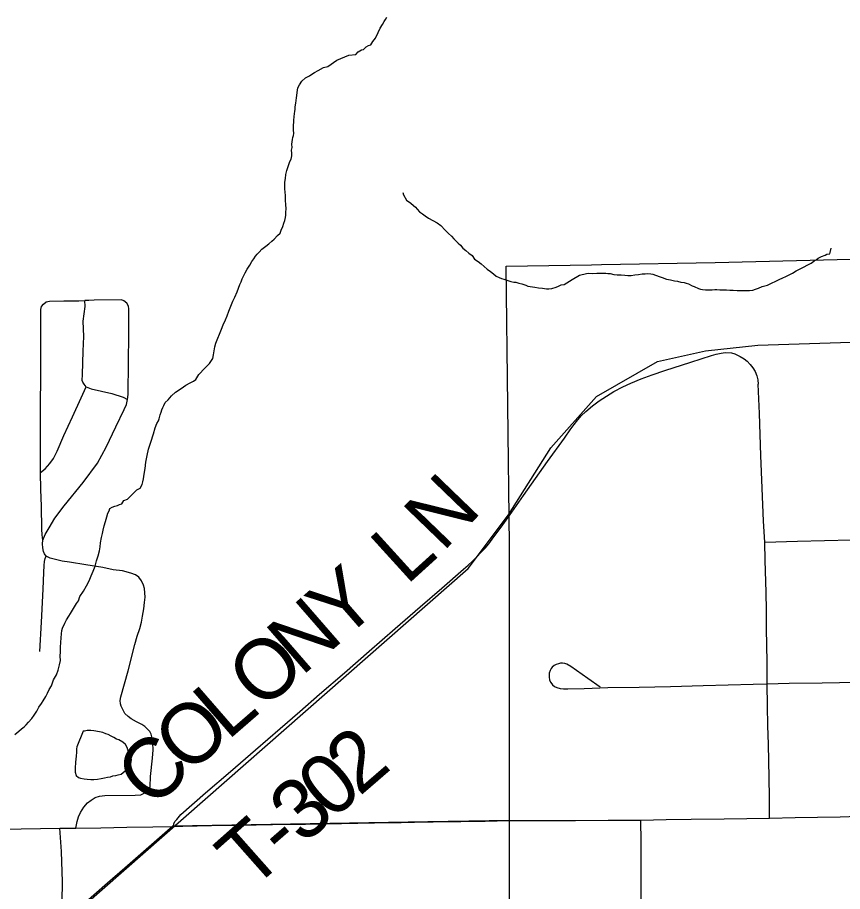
# Model space of a CAD drawing. Extents: x 103424 to 290657, y 38711 to 110967.
# Drawn here: x 156701 to 160839, y 60525 to 64911 of the extents above; entities that cross this region are included whole.
import ezdxf

# ---------------------------------------------------------------- set-up
doc = ezdxf.new("R2010")
doc.units = 0
for name, color, linetype in [('GM_X_City_Street', 7, 'Continuous'), ('GM_X_Corporation', 7, 'Continuous'), ('GM_X_Minor_Lake', 7, 'Continuous'), ('GM_X_Minor_River', 7, 'Continuous'), ('GM_X_Rail_Line', 7, 'Continuous'), ('GM_X_State_Route', 7, 'Continuous'), ('GM_X_Township_Road', 7, 'Continuous'), ('GM_X_Township_Road_Text', 7, 'Continuous')]:
    doc.layers.add(name, color=color, linetype=linetype)

msp = doc.modelspace()

# ---------------------------------------------------------------- linework, layer by layer
at = {"layer": 'GM_X_City_Street'}
for points in [[(160474, 60893.2), (160472.6, 60995.3), (160471.2, 61097.4), (160467.6, 61262.4), (160465.6, 61358.7), (160463.5, 61454.9), (160461.2, 61566.9), (160461.5, 61677.6), (160459, 61842.6), (160457.6, 61934.6), (160456.1, 62026.6), (160452.2, 62186.9), (160449, 62278), (160443, 62383.8), (160436.8, 62548.8), (160430.5, 62713.7), (160426.5, 62819.1), (160422.5, 62924.4), (160416.8, 63070.2)], [(160449, 62278), (160614, 62282.7), (160749.4, 62286.5), (160884.6, 62290.3), (161049.7, 62293.8), (161180.4, 62296.7), (161311.2, 62299.5), (161476.2, 62302.1), (161603.7, 62304.1), (161731.1, 62306.2)], [(159623.4, 61550.2), (159562.1, 61593.4), (159476.7, 61654.8), (159456.4, 61666.7), (159446.8, 61669.9), (159435.7, 61671.7), (159425.4, 61670.7), (159414.4, 61668.5), (159403.3, 61664.3), (159392.7, 61658.5), (159383.1, 61651), (159377.7, 61644.3), (159373.1, 61634.7), (159368.6, 61620), (159367.4, 61602.7), (159370.4, 61585.9), (159375.9, 61573.5), (159384.8, 61561.8), (159394.4, 61554.7), (159406.6, 61548.6), (159423.3, 61544), (159439.3, 61542.9), (159461, 61542.2), (159543.9, 61544.7), (159662.8, 61548.3), (159819.3, 61551.2), (159975.9, 61554.2), (160140.9, 61558.7), (160266.2, 61562.2), (160391.6, 61565.6), (160461.2, 61566.9)], [(160461.2, 61566.9), (160571.8, 61570), (160736.9, 61573), (160824.3, 61574.6), (160911.6, 61576.1), (160999.8, 61577.7), (161087.9, 61579.3), (161228.5, 61583.3), (161325.5, 61586.1), (161422.5, 61588.8), (161535.7, 61589.4)], [(159182.5, 59478.1), (159178.7, 59713.4), (159176, 59881.9), (159173.1, 60063.8), (159173.8, 60160), (159169.7, 60457), (159169.7, 60880.9)], [(159831.2, 60168.2), (159830.6, 60333.3), (159830, 60498.3), (159829.3, 60663.4), (159828.9, 60773.7), (159828.5, 60884)]]:
    msp.add_lwpolyline(points, dxfattribs=at)
at = {"layer": 'GM_X_Corporation'}
msp.add_lwpolyline([(157016.4, 60449), (157152.1, 60568.5), (157239.4, 60644.6), (157481, 60855.1), (158759.3, 60877.1), (159168.6, 60883.4), (159168.3, 60916.7), (159169.5, 61322.1), (159169, 61999.5), (159168.8, 62264.3), (159152.7, 63662.6), (159580.2, 63670.4), (159630.2, 63671.3), (160200.3, 63681.5), (161423.7, 63710.9)], dxfattribs=at)
at = {"layer": 'GM_X_Minor_Lake'}
for points in [[(157031, 61330.2), (156998.3, 61250.8), (156996.5, 61240.6), (156996.9, 61224.5), (156995.3, 61204.3), (156993.6, 61190.1), (156991.9, 61173.9), (156992.1, 61163.8), (156990.3, 61153.7), (156990.6, 61141.6), (156991, 61123.4), (156995.3, 61107.4), (157007.7, 61097.5), (157017.9, 61093.7), (157036.1, 61090.1), (157050.3, 61088.4), (157068.5, 61086.7), (157084.7, 61087.1), (157102.8, 61089.5), (157121, 61091.9), (157137, 61096.3), (157153.2, 61098.7), (157167.3, 61101), (157179.3, 61105.3), (157195.4, 61107.7), (157205.5, 61109.9), (157221.5, 61114.3), (157251.3, 61139.2), (157261.1, 61153.5), (157269, 61165.8), (157270.8, 61175.9), (157272.6, 61186.1), (157270.2, 61202.2), (157265.9, 61212.2), (157261.6, 61226.2), (157255.3, 61236.2), (157251, 61248.2), (157242.7, 61262.1), (157230.3, 61274), (157209.8, 61285.6), (157197.6, 61289.4), (157185.3, 61297.2), (157171, 61305), (157156.7, 61312.8), (157144.5, 61316.5), (157130.2, 61322.3), (157111.9, 61325.9), (157083.5, 61331.4), (157069.3, 61333.1), (157051.2, 61332.7), (157037.1, 61330.4), (157031, 61330.2)], [(157031, 61330.2), (156998.3, 61250.8), (156996.5, 61240.6), (156996.9, 61224.5), (156995.3, 61204.3), (156993.6, 61190.1), (156991.9, 61173.9), (156992.1, 61163.8), (156990.3, 61153.7), (156990.6, 61141.6), (156991, 61123.4), (156995.3, 61107.4), (157007.7, 61097.5), (157017.9, 61093.7), (157036.1, 61090.1), (157050.3, 61088.4), (157068.5, 61086.7), (157084.7, 61087.1), (157102.8, 61089.5), (157121, 61091.9), (157137, 61096.3), (157153.2, 61098.7), (157167.3, 61101), (157179.3, 61105.3), (157195.4, 61107.7), (157205.5, 61109.9)], [(157205.5, 61109.9), (157221.5, 61114.3), (157251.3, 61139.2), (157261.1, 61153.5), (157269, 61165.8), (157270.8, 61175.9), (157272.6, 61186.1), (157270.2, 61202.2), (157265.9, 61212.2), (157261.6, 61226.2), (157255.3, 61236.2), (157251, 61248.2), (157242.7, 61262.1), (157230.3, 61274), (157209.8, 61285.6), (157197.6, 61289.4), (157185.3, 61297.2), (157171, 61305), (157156.7, 61312.8), (157144.5, 61316.5), (157130.2, 61322.3), (157111.9, 61325.9), (157083.5, 61331.4), (157069.3, 61333.1), (157051.2, 61332.7), (157037.1, 61330.4), (157031, 61330.2)]]:
    msp.add_lwpolyline(points, dxfattribs=at)
at = {"layer": 'GM_X_Minor_River'}
for points in [[(158461.5, 64769.5), (158473.5, 64773.8), (158483.3, 64790.2), (158497.1, 64806.6), (158510.6, 64835.2), (158520.3, 64857.6), (158532, 64876), (158539.8, 64890.4), (158547.6, 64900.6), (158553.4, 64912.9)], [(157641, 63150.6), (157664.7, 63175.3), (157674.5, 63189.7), (157680.4, 63199.9), (157684, 63218.1), (157687.7, 63238.4), (157691.3, 63258.7), (157696.9, 63277), (157723.8, 63346.2), (157733.4, 63368.6), (157745, 63393.1), (157752.6, 63413.4), (157762.2, 63437.9), (157771.8, 63462.3), (157781.4, 63486.8), (157791.1, 63507.2), (157802.6, 63533.7), (157810.3, 63552), (157816, 63570.3), (157823.8, 63584.6), (157827.5, 63598.8), (157835.3, 63613.1), (157843, 63629.4), (157852.8, 63647.8), (157866.5, 63668.3), (157876.2, 63686.7), (157886, 63699), (157895.8, 63713.4), (157903.7, 63723.6), (157913.6, 63734), (157927.4, 63748.4), (157947.3, 63762.9), (157961.2, 63775.4), (157977.1, 63787.8), (157989, 63798.2), (158004.8, 63816.7), (158018.7, 63829.1), (158024.4, 63843.4), (158032.1, 63861.7), (158037.9, 63878), (158041.6, 63892.2), (158045.3, 63906.4), (158047.1, 63918.6), (158046.7, 63934.7), (158048.4, 63950.9), (158047.9, 63973.1), (158045.5, 63993.2), (158045, 64017.5), (158044.6, 64033.6), (158042.2, 64051.7), (158041.9, 64065.9), (158041.5, 64084), (158045.2, 64102.3), (158046.8, 64122.5), (158052.4, 64142.8), (158067.6, 64187.6), (158073.4, 64199.8), (158077.1, 64216), (158076.8, 64230.1), (158076.5, 64244.3), (158078.3, 64258.5), (158077.9, 64274.6), (158079.7, 64286.8), (158081.4, 64298.9), (158083.2, 64309), (158085, 64319.2), (158086.8, 64329.3), (158086.5, 64347.5), (158086.2, 64359.6), (158085.9, 64371.7), (158087.7, 64383.8), (158087.4, 64395.9), (158089.1, 64412.1), (158090.8, 64428.3), (158092.6, 64438.5), (158094.4, 64450.6), (158094.1, 64462.7), (158097.8, 64481), (158099.5, 64495.1), (158101.3, 64507.3), (158103, 64519.5), (158104.7, 64533.6), (158106.5, 64545.8), (158108.3, 64557.9), (158116, 64572.2), (158127.8, 64590.7), (158145.6, 64607.2), (158165.6, 64617.7), (158177.5, 64626.1), (158191.5, 64634.4), (158209.5, 64644.9), (158235.4, 64659.6), (158257.6, 64664.1), (158303.4, 64697.4), (158363.5, 64721), (158397.8, 64725.7), (158409.6, 64738.1), (158427.6, 64748.6), (158437.6, 64750.8), (158449.5, 64763.2), (158461.5, 64769.5)], [(158634.8, 64032.3), (158637.1, 64020.2), (158651.8, 63994.3), (158674.4, 63978.6), (158686.8, 63966.8), (158697, 63958.9), (158705.3, 63949), (158717.7, 63935.1), (158732.1, 63925.3), (158746.5, 63915.6), (158762.9, 63903.8), (158785.4, 63892.2), (158805.8, 63880.5), (158824.3, 63866.8), (158847, 63843), (158863.6, 63827.3), (158878, 63813.4), (158890.4, 63799.6), (158900.7, 63789.7), (158911.1, 63777.8), (158923.4, 63768), (158935.8, 63754.1), (158950.2, 63742.3), (158964.7, 63728.5), (158981.1, 63716.7), (158993.6, 63698.8), (159012.1, 63687.1), (159026.5, 63675.3), (159042.9, 63661.5), (159057.4, 63647.7), (159073.8, 63635.9), (159088.2, 63624.1), (159102.6, 63612.3), (159116.8, 63606.6), (159129.1, 63600.8), (159141.3, 63597), (159155.5, 63593.3), (159175.9, 63585.7), (159190.1, 63581.9), (159200.2, 63582.2), (159216.5, 63578.5), (159230.7, 63574.7), (159251.1, 63567.1), (159261.3, 63563.3), (159295.7, 63558), (159314, 63554.3), (159334.2, 63552.8), (159344.4, 63551), (159354.5, 63549.2), (159366.7, 63549.4), (159380.8, 63551.7), (159402.9, 63558.3), (159414.9, 63562.6), (159428.9, 63568.9), (159443, 63571.3), (159457, 63579.6), (159482.9, 63596.4), (159520.8, 63617.4), (159555, 63626.2), (159565.1, 63628.4), (159587.3, 63626.9), (159607.5, 63627.3), (159623.7, 63627.7), (159639.9, 63628), (159652, 63628.3), (159662.1, 63626.5), (159674.3, 63626.8), (159692.6, 63621.1), (159708.8, 63619.4), (159729, 63619.9), (159747.2, 63618.2), (159763.4, 63616.6), (159779.6, 63616.9), (159797.7, 63619.4), (159815.8, 63621.8), (159834, 63624.2), (159850.1, 63624.5), (159862.2, 63626.8), (159878.4, 63625.1), (159888.6, 63623.3), (159919.1, 63611.9), (159935.4, 63606.2), (159955.8, 63598.5), (159976.1, 63595), (159996.4, 63589.3), (160012.6, 63587.7), (160028.9, 63582), (160045.1, 63580.3), (160055.3, 63578.5), (160067.5, 63574.7), (160085.9, 63565), (160096.1, 63561.2), (160116.5, 63551.6), (160126.7, 63547.7), (160136.8, 63545.9), (160153, 63544.3), (160163.1, 63544.5), (160175.2, 63544.8), (160185.3, 63545), (160199.5, 63545.3), (160209.6, 63545.5)], [(160209.6, 63545.5), (160223.8, 63543.8), (160243.9, 63544.2), (160258.1, 63544.5), (160274.3, 63542.9), (160290.5, 63543.2), (160310.7, 63541.6), (160333, 63540.1), (160353.2, 63540.5), (160373.4, 63541), (160389.5, 63543.3), (160403.5, 63547.7), (160417.6, 63552), (160435.6, 63560.5), (160463.8, 63567.2), (160483.8, 63577.7), (160505.8, 63588.3), (160521.8, 63596.7), (160539.8, 63605.2), (160555.8, 63611.6), (160571.8, 63620), (160587.8, 63628.4), (160607.8, 63638.9), (160627.7, 63649.5), (160681.7, 63678.9), (160695.7, 63687.3), (160707.6, 63695.6), (160717.5, 63703.9), (160733.5, 63712.3), (160751.6, 63718.8), (160761.6, 63723), (160775.7, 63725.4), (160775.7, 63725.4), (160777.6, 63731.5), (160783.2, 63753.8)], [(156687.8, 61312.7), (156707.6, 61329.3), (156721.5, 61341.7), (156735.5, 61352.1), (156745.3, 61362.4), (156757.2, 61374.8), (156773, 61393.3), (156784.8, 61409.7), (156798.5, 61430.2), (156808.1, 61450.6), (156821.9, 61469.1), (156829.7, 61481.3), (156843.4, 61503.8), (156851.1, 61520.2), (156860.8, 61538.6), (156872.6, 61557), (156882, 61587.5), (156897.7, 61612), (156905.2, 61636.4), (156912.8, 61662.8), (156916.3, 61685.1), (156915.9, 61705.3), (156917.5, 61727.5), (156916.9, 61751.8), (156918.5, 61774), (156920, 61798.3), (156921.6, 61818.5), (156923.3, 61834.7), (156927, 61846.9), (156938.6, 61871.4), (156946.4, 61887.7), (156958.1, 61906.1), (156967.9, 61920.5), (156977.7, 61936.8), (156987.4, 61953.2), (156997.2, 61969.6), (157007, 61983.9), (157014.6, 62006.3), (157032.2, 62032.9), (157047.8, 62059.5), (157061.4, 62084), (157071, 62108.4), (157080.6, 62132.9), (157090.2, 62157.3), (157097.7, 62183.7), (157105.2, 62210.1), (157112.8, 62234.5), (157116.4, 62254.8), (157118, 62275), (157123.5, 62301.4), (157127.1, 62321.7), (157130.8, 62337.9), (157136.4, 62360.2), (157142, 62382.6), (157149.6, 62404.9), (157155.3, 62423.2), (157161.1, 62435.5), (157164.9, 62447.7), (157176.9, 62454), (157188.9, 62458.3), (157202.9, 62462.6), (157213, 62466.9), (157225, 62471.2), (157234.7, 62487.6), (157252.8, 62494), (157300.3, 62541.5), (157316.3, 62549.9), (157326, 62568.3), (157329.8, 62580.5), (157333.5, 62596.7), (157337, 62619), (157342.5, 62647.4), (157345.9, 62679.8), (157351.2, 62712.2), (157358.6, 62744.6), (157370, 62779.2), (157383.2, 62821.9), (157392.7, 62852.4), (157400.4, 62872.8), (157408.1, 62887.1), (157412, 62897.2), (157417.6, 62917.6), (157421.4, 62929.8), (157425.2, 62941.9), (157431, 62954.2), (157434.8, 62964.4), (157442.6, 62978.7), (157456.4, 62993.1), (157474.2, 63011.7), (157494, 63030.3), (157521.9, 63049), (157545.8, 63065.7), (157567.8, 63078.3), (157583.8, 63086.7), (157595.7, 63095.1), (157611.4, 63119.6), (157641, 63150.6)]]:
    msp.add_lwpolyline(points, dxfattribs=at)
at = {"layer": 'GM_X_Rail_Line'}
msp.add_lwpolyline([(156685.9, 59886.4), (156731.6, 60056.7), (156827.1, 60272.6), (158961.1, 62145.8), (159164.6, 62415.7), (159376.3, 62752.1), (159604.7, 63009.7), (159911.9, 63184.1), (160152.8, 63238.1), (160415.4, 63267.2), (161709.6, 63308.7)], dxfattribs=at)
at = {"layer": 'GM_X_State_Route'}
msp.add_line((158760.5, 60874.5), (158787.1, 60874.9), dxfattribs=at)
for points in [[(157499.4, 60852.4), (157531.2, 60853), (157673.7, 60855.7), (157816.2, 60858.3), (157981.2, 60861), (158146.2, 60863.6), (158236.8, 60865), (158327.3, 60866.5), (158492.4, 60869.5), (158626.4, 60872), (158760.5, 60874.5)], [(158787.1, 60874.9), (158925.5, 60877.1), (159047.6, 60879), (159169.7, 60880.9)], [(159169.7, 60880.9), (159334.7, 60881.7), (159499.8, 60882.4), (159664.1, 60883.2), (159828.5, 60884), (159954.3, 60885.8), (160080.1, 60887.6), (160245.1, 60890), (160359.5, 60891.6), (160474, 60893.2), (160602.3, 60897.1), (160714.6, 60898.6), (160826.9, 60900.1), (160964.4, 60904.2)], [(156563.7, 60837.1), (156720.4, 60839.3), (156817.2, 60840.9), (156914, 60842.5), (156994.1, 60843.6), (157119.5, 60845.1), (157249.9, 60847.6), (157380.2, 60850.1), (157483.6, 60852), (157499.4, 60852.4)]]:
    msp.add_lwpolyline(points, dxfattribs=at)
at = {"layer": 'GM_X_Township_Road'}
for points in [[(156814.2, 61729.3), (156821.6, 61877.1), (156829.6, 62042), (156833.6, 62125.5), (156834.5, 62161.5), (156836.3, 62181.6), (156840.4, 62195.7), (156845.9, 62208.4), (156836.8, 62219.8), (156832.2, 62230.7), (156827.7, 62249.4), (156826.8, 62269.4), (156828.6, 62289), (156825.4, 62315.3), (156823.6, 62342.6), (156821.9, 62459), (156819.1, 62543.1), (156816.2, 62627.1), (156818.2, 63445.7), (156822.4, 63460.9), (156831.3, 63472.5), (156845.6, 63483.4), (156862, 63487.8), (156933.7, 63488.7), (157008.2, 63489.7), (157039.9, 63490.6)], [(156816.2, 62627.1), (156840.1, 62646.7), (156864.3, 62672.6), (156882.1, 62698.5), (156900.7, 62734.1), (156933.3, 62813.7), (156977.3, 62907.8), (157021.3, 63001.9), (157045.5, 63057.4), (157035.4, 63071.4), (157029.8, 63081.1), (157025.9, 63089.9), (157027, 63119.1), (157031.6, 63236.2), (157033.5, 63309.7), (157031.4, 63387.2), (157040.4, 63460.1), (157039.9, 63490.6)], [(156828.6, 62289), (156840, 62316.7), (156859.5, 62350.8), (156888.5, 62398.2), (156935.7, 62460.5), (157030.6, 62578.2), (157102.1, 62674.6), (157145.3, 62754.7), (157195.1, 62857.3), (157236, 62944), (157247.3, 62968.2), (157253.8, 62994.5), (157256.7, 63018.7), (157258, 63183.7), (157259.1, 63316), (157260.2, 63448.2), (157257.7, 63461.9), (157250.4, 63476.6), (157235.5, 63489.2), (157222.4, 63493.6), (157086.5, 63492), (157058.8, 63491.2), (157039.9, 63490.6)], [(159168.7, 62412.2), (159239.4, 62513), (159299.7, 62598.2), (159360, 62683.4), (159444.6, 62799.9), (159477, 62846.2), (159506, 62883.9), (159529.2, 62911.7), (159551.2, 62933.1), (159584.8, 62962.1), (159619, 62987.1), (159655.5, 63010.8), (159693.2, 63034), (159737.2, 63057.7), (159777.2, 63076.3), (159828.8, 63097.2), (159884.4, 63118), (159948.2, 63138.9), (160078, 63181.8), (160181.7, 63214.8), (160206.1, 63221.2), (160231.5, 63227), (160250.1, 63230.4), (160282, 63228.1), (160298.8, 63223.5), (160326, 63210.2), (160345.7, 63197.4), (160360.8, 63185.8), (160376.6, 63170.1), (160390.2, 63152.7), (160401, 63133.7), (160409, 63113.3), (160414.3, 63092), (160416.8, 63070.2)], [(157045.5, 63057.4), (157070.2, 63046.7), (157175, 63023.8), (157232.1, 63005.3), (157253.8, 62994.5)], [(157483.6, 60852), (157486, 60866.2), (157492.6, 60878.4), (157500.4, 60887.4), (157520.4, 60911.5), (157645.1, 61019.6), (157769.9, 61127.7), (157894.7, 61235.8), (158019.4, 61343.9), (158117.9, 61429.3), (158216.5, 61514.7), (158341.1, 61623), (158465.6, 61731.3), (158531.1, 61788.1), (158596.5, 61845), (158721, 61953.3), (158830, 62048.1), (158939, 62142.9), (158961.4, 62162.9), (158983.6, 62183.4), (159004.9, 62204.5), (159025.9, 62226), (159046.3, 62248), (159066.2, 62270.6), (159091.3, 62304.7), (159127, 62353), (159168.7, 62412.2)], [(156994.1, 60843.6), (157000.6, 60876.6), (157007.9, 60899.9), (157017.6, 60922.5), (157033.7, 60948.8), (157052.4, 60969.6), (157071.1, 60983.6), (157091.1, 60997.2), (157113.1, 61004.4), (157139, 61007.5), (157291.7, 61008.6), (157319.7, 61010.6), (157336.6, 61017.9), (157351.6, 61027.3), (157361.2, 61037.3), (157366.4, 61052.8), (157368.8, 61102.4), (157378.5, 61194.9), (157381.2, 61236.9), (157380.3, 61268.8), (157378.9, 61287.1), (157375.8, 61301.9), (157371.8, 61315), (157364.9, 61328), (157353.7, 61340.5), (157339.9, 61353.4), (157324.5, 61363.4), (157297.8, 61376.4), (157271.9, 61391.4), (157257.1, 61402.6), (157239.8, 61419.1), (157231.3, 61435), (157222.1, 61455.2), (157217.9, 61466.6), (157217.1, 61483.9), (157219.1, 61501.4), (157255.8, 61632.5), (157290.4, 61764.7), (157301.6, 61806.4), (157315.4, 61845.2), (157323.4, 61876.8), (157329.1, 61907.4), (157334.7, 61943.8), (157338.7, 61976.1), (157341, 62002), (157337.8, 62045.3), (157333.6, 62063.2), (157323.5, 62083.4), (157310.6, 62101.9), (157292.7, 62113.6), (157269.7, 62123.2), (157227.7, 62133.8), (157181.1, 62140), (157129, 62150.6), (157043.4, 62164.5), (156962, 62177.2), (156925.1, 62183.1), (156898.1, 62189.3), (156866, 62198.1), (156845.9, 62208.4)], [(156919.9, 60337.6), (156918.6, 60376.3), (156924.7, 60475.5), (156927.7, 60574.4), (156921.6, 60725.4), (156914, 60842.5)]]:
    msp.add_lwpolyline(points, dxfattribs=at)

# ---------------------------------------------------------------- texts
at = {"layer": 'GM_X_Township_Road_Text'}
for s, rotation, p in [('N', 45.9979, (158834.1, 62224.6)), ('L', 42.2322, (158651.7, 62058)), ('Y', 41.0019, (158325.9, 61775.7)), ('N', 41.0019, (158125.4, 61601.4)), ('O', 41.0019, (157925, 61427.1)), ('L', 40.9997, (157754.5, 61279)), ('O', 41.0715, (157554.3, 61104.5)), ('2', 40.853, (158415.6, 60999.6)), ('C', 45.3588, (157384.5, 60932.2)), ('0', 40.8604, (158275, 60878)), ('3', 40.8971, (158134.5, 60756.2)), ('T', 41.5282, (157872.5, 60525.8)), ('-', 40.995, (158041, 60675))]:
    msp.add_text(s, height=301.9, rotation=rotation, dxfattribs=at).set_placement(p)

doc.saveas('drawing.dxf')
